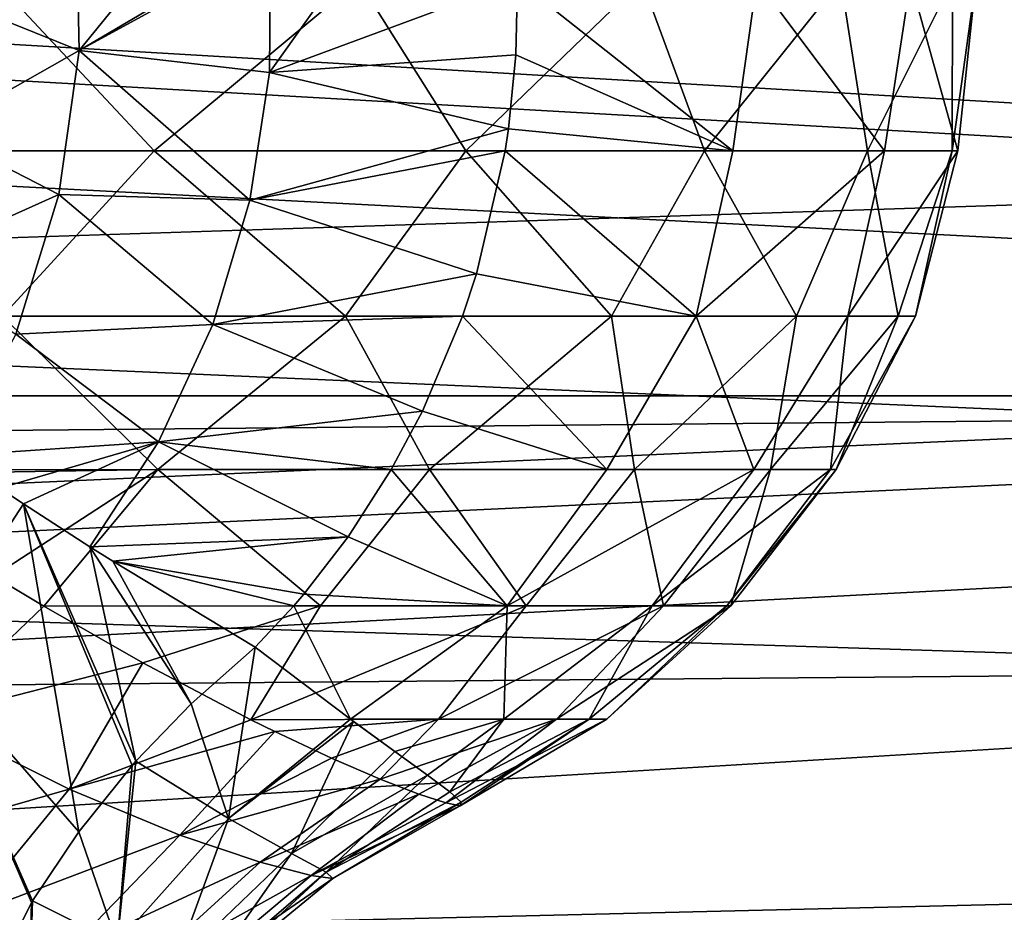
# Model space of a CAD drawing. Header units: millimetres. Extents: x -100 to 100, y -64 to 136.
# Tile 517 of 530: x 12.42 to 14.62, y 76.95 to 78.95. Entities that reach past the tile are written whole.
import ezdxf

# ---------------------------------------------------------------- set-up
doc = ezdxf.new("R2010")
doc.units = ezdxf.units.MM
doc.header["$LTSCALE"] = 159.143519
for name, color, linetype in [('240', 7, 'CONTINUOUS'), ('241', 7, 'CONTINUOUS'), ('242', 7, 'CONTINUOUS'), ('243', 7, 'CONTINUOUS'), ('255', 7, 'CONTINUOUS'), ('275', 7, 'CONTINUOUS'), ('281', 7, 'CONTINUOUS'), ('397', 7, 'CONTINUOUS'), ('407', 7, 'CONTINUOUS'), ('412', 7, 'CONTINUOUS'), ('437', 7, 'CONTINUOUS')]:
    doc.layers.add(name, color=color, linetype=linetype)

msp = doc.modelspace()

# ---------------------------------------------------------------- linework, layer by layer
at = {"layer": '240', "color": 7, "linetype": 'CONTINUOUS', "true_color": 0x8c979c}
for points in [[(12.5428, 79.1975, 8.5012), (12.2516, 78.9978, 10.0995), (12.5489, 78.8781, 8.5018), (12.5428, 79.1975, 8.5012)], [(12.7693, 79.149, 7.6275), (12.5428, 79.1975, 8.5012), (12.5489, 78.8781, 8.5018), (12.7693, 79.149, 7.6275)], [(12.9524, 79.1164, 7.0126), (12.7693, 79.149, 7.6275), (12.5489, 78.8781, 8.5018), (12.9524, 79.1164, 7.0126)], [(12.9781, 79.1121, 6.9313), (12.9524, 79.1164, 7.0126), (12.5489, 78.8781, 8.5018), (12.9781, 79.1121, 6.9313)], [(12.9781, 79.1121, 6.9313), (12.5489, 78.8781, 8.5018), (12.9754, 78.8282, 6.9258), (12.9781, 79.1121, 6.9313)], [(13.1577, 79.0845, 6.3904), (12.9781, 79.1121, 6.9313), (12.9754, 78.8282, 6.9258), (13.1577, 79.0845, 6.3904)], [(13.5315, 79.0349, 5.3873), (13.1577, 79.0845, 6.3904), (12.9754, 78.8282, 6.9258), (13.5315, 79.0349, 5.3873)], [(13.5315, 79.0349, 5.3873), (12.9754, 78.8282, 6.9258), (13.5277, 78.8681, 5.3858), (13.5315, 79.0349, 5.3873)], [(12.2516, 78.9978, 10.0995), (12.2286, 78.6959, 10.0961), (12.5489, 78.8781, 8.5018), (12.2516, 78.9978, 10.0995)], [(12.5489, 78.8781, 8.5018), (12.2286, 78.6959, 10.0961), (12.5037, 78.5553, 8.4914), (12.5489, 78.8781, 8.5018)], [(12.5489, 78.8781, 8.5018), (12.5037, 78.5553, 8.4914), (12.9319, 78.5424, 6.9121), (12.5489, 78.8781, 8.5018)], [(12.9754, 78.8282, 6.9258), (12.5489, 78.8781, 8.5018), (12.9319, 78.5424, 6.9121), (12.9754, 78.8282, 6.9258)], [(13.5277, 78.8681, 5.3858), (12.9754, 78.8282, 6.9258), (13.511, 78.7019, 5.3792), (13.5277, 78.8681, 5.3858)], [(12.9754, 78.8282, 6.9258), (12.9319, 78.5424, 6.9121), (13.511, 78.7019, 5.3792), (12.9754, 78.8282, 6.9258)], [(12.2286, 78.6959, 10.0961), (12.1607, 78.4009, 10.0862), (12.5037, 78.5553, 8.4914), (12.2286, 78.6959, 10.0961)], [(13.511, 78.7019, 5.3792), (12.9319, 78.5424, 6.9121), (13.5036, 78.6533, 5.3762), (13.511, 78.7019, 5.3792)], [(13.5036, 78.6533, 5.3762), (12.9319, 78.5424, 6.9121), (13.4393, 78.377, 5.3506), (13.5036, 78.6533, 5.3762)], [(12.5037, 78.5553, 8.4914), (12.1607, 78.4009, 10.0862), (12.4071, 78.242, 8.4691), (12.5037, 78.5553, 8.4914)], [(12.5037, 78.5553, 8.4914), (12.4071, 78.242, 8.4691), (12.8484, 78.2636, 6.8858), (12.5037, 78.5553, 8.4914)], [(12.9319, 78.5424, 6.9121), (12.5037, 78.5553, 8.4914), (12.8484, 78.2636, 6.8858), (12.9319, 78.5424, 6.9121)], [(12.9319, 78.5424, 6.9121), (12.8484, 78.2636, 6.8858), (13.4393, 78.377, 5.3506), (12.9319, 78.5424, 6.9121)], [(13.4393, 78.377, 5.3506), (12.8484, 78.2636, 6.8858), (13.4081, 78.2825, 5.3382), (13.4393, 78.377, 5.3506)], [(12.8484, 78.2636, 6.8858), (12.4071, 78.242, 8.4691), (12.7273, 78.0007, 6.8476), (12.8484, 78.2636, 6.8858)], [(12.8484, 78.2636, 6.8858), (12.7273, 78.0007, 6.8476), (13.3184, 78.0696, 5.3025), (12.8484, 78.2636, 6.8858)], [(13.4081, 78.2825, 5.3382), (12.8484, 78.2636, 6.8858), (13.3184, 78.0696, 5.3025), (13.4081, 78.2825, 5.3382)], [(12.4071, 78.242, 8.4691), (12.2627, 77.9691, 8.4862), (12.7273, 78.0007, 6.8476), (12.4071, 78.242, 8.4691)], [(13.3184, 78.0696, 5.3025), (12.7273, 78.0007, 6.8476), (13.2483, 77.9383, 5.2746), (13.3184, 78.0696, 5.3025)], [(12.2627, 77.9691, 8.4862), (12.3706, 77.897, 7.8541), (12.7273, 78.0007, 6.8476), (12.2627, 77.9691, 8.4862)], [(12.7273, 78.0007, 6.8476), (12.3706, 77.897, 7.8541), (12.4247, 77.8617, 7.5608), (12.7273, 78.0007, 6.8476)], [(12.5732, 77.7656, 6.808), (12.7273, 78.0007, 6.8476), (12.4247, 77.8617, 7.5608), (12.5732, 77.7656, 6.808)], [(12.7273, 78.0007, 6.8476), (12.5732, 77.7656, 6.808), (13.1517, 77.788, 5.2361), (12.7273, 78.0007, 6.8476)], [(13.2483, 77.9383, 5.2746), (12.7273, 78.0007, 6.8476), (13.1517, 77.788, 5.2361), (13.2483, 77.9383, 5.2746)], [(12.5732, 77.7656, 6.808), (12.6249, 77.7331, 6.5617), (13.1517, 77.788, 5.2361), (12.5732, 77.7656, 6.808)], [(13.1517, 77.788, 5.2361), (12.6249, 77.7331, 6.5617), (13.0525, 77.6594, 5.1966), (13.1517, 77.788, 5.2361)], [(13.0525, 77.6594, 5.1966), (12.6249, 77.7331, 6.5617), (13.0303, 77.6333, 5.1878), (13.0525, 77.6594, 5.1966)], [(13.0303, 77.6333, 5.1878), (12.6249, 77.7331, 6.5617), (12.9438, 77.5402, 5.1533), (13.0303, 77.6333, 5.1878)]]:
    msp.add_3dface(points, dxfattribs=at)
at = {"layer": '241', "color": 7, "linetype": 'CONTINUOUS', "true_color": 0x8c979c}
for points in [[(12.4247, 77.8617, 7.5608), (12.3706, 77.897, 7.8541), (12.2035, 77.5214, 7.6294), (12.4247, 77.8617, 7.5608)], [(12.4247, 77.8617, 7.5608), (12.2035, 77.5214, 7.6294), (12.5482, 77.1261, 5.2453), (12.4247, 77.8617, 7.5608)], [(12.5732, 77.7656, 6.808), (12.4247, 77.8617, 7.5608), (12.6763, 77.2848, 5.21), (12.5732, 77.7656, 6.808)], [(12.6763, 77.2848, 5.21), (12.4247, 77.8617, 7.5608), (12.6677, 77.2751, 5.2122), (12.6763, 77.2848, 5.21)], [(12.6677, 77.2751, 5.2122), (12.4247, 77.8617, 7.5608), (12.5482, 77.1261, 5.2453), (12.6677, 77.2751, 5.2122)], [(12.6249, 77.7331, 6.5617), (12.5732, 77.7656, 6.808), (12.8, 77.4135, 5.1815), (12.6249, 77.7331, 6.5617)], [(12.8, 77.4135, 5.1815), (12.5732, 77.7656, 6.808), (12.6763, 77.2848, 5.21), (12.8, 77.4135, 5.1815)], [(12.9438, 77.5402, 5.1533), (12.6249, 77.7331, 6.5617), (12.8, 77.4135, 5.1815), (12.9438, 77.5402, 5.1533)], [(12.5482, 77.1261, 5.2453), (12.2035, 77.5214, 7.6294), (12.4445, 76.9715, 5.2797), (12.5482, 77.1261, 5.2453)], [(12.4445, 76.9715, 5.2797), (12.2035, 77.5214, 7.6294), (12.4422, 76.9678, 5.2806), (12.4445, 76.9715, 5.2797)], [(12.4422, 76.9678, 5.2806), (12.2035, 77.5214, 7.6294), (12.2739, 76.6277, 5.3563), (12.4422, 76.9678, 5.2806)]]:
    msp.add_3dface(points, dxfattribs=at)
at = {"layer": '242', "color": 7, "linetype": 'CONTINUOUS', "true_color": 0x8c979c}
for points in [[(12.47, 77.6322, -6.4164), (12.2081, 77.3815, -6.5057), (12.357, 77.6995, -6.7578), (12.47, 77.6322, -6.4164)], [(12.6921, 77.5053, -5.6519), (12.2081, 77.3815, -6.5057), (12.47, 77.6322, -6.4164), (12.6921, 77.5053, -5.6519)], [(12.9438, 77.5402, 5.1533), (12.8, 77.4135, 5.1815), (12.8837, 77.1562, 3.9556), (12.9438, 77.5402, 5.1533)], [(12.9438, 77.5402, 5.1533), (12.8837, 77.1562, 3.9556), (13.1572, 77.3788, 3.9452), (12.9438, 77.5402, 5.1533)], [(12.5265, 77.2222, -5.2872), (12.2081, 77.3815, -6.5057), (12.6921, 77.5053, -5.6519), (12.5265, 77.2222, -5.2872)], [(12.9342, 77.3775, -4.6188), (12.5265, 77.2222, -5.2872), (12.6921, 77.5053, -5.6519), (12.9342, 77.3775, -4.6188)], [(12.8, 77.4135, 5.1815), (12.6763, 77.2848, 5.21), (12.8837, 77.1562, 3.9556), (12.8, 77.4135, 5.1815)], [(12.2081, 77.3815, -6.5057), (12.5265, 77.2222, -5.2872), (11.997, 77.0694, -6.5684), (12.2081, 77.3815, -6.5057)], [(12.9873, 77.3512, -4.351), (12.5265, 77.2222, -5.2872), (12.9342, 77.3775, -4.6188), (12.9873, 77.3512, -4.351)], [(13.1572, 77.3788, 3.9452), (12.8837, 77.1562, 3.9556), (13.1643, 77.3736, 3.8959), (13.1572, 77.3788, 3.9452)], [(12.8837, 77.1562, 3.9556), (13.0249, 77.0777, 2.6553), (13.1643, 77.3736, 3.8959), (12.8837, 77.1562, 3.9556)], [(13.1643, 77.3736, 3.8959), (13.0249, 77.0777, 2.6553), (13.2564, 77.3065, 3.1637), (13.1643, 77.3736, 3.8959)], [(12.7746, 77.1188, -4.0181), (12.5265, 77.2222, -5.2872), (12.9873, 77.3512, -4.351), (12.7746, 77.1188, -4.0181)], [(13.1146, 77.2915, -3.6179), (12.7746, 77.1188, -4.0181), (12.9873, 77.3512, -4.351), (13.1146, 77.2915, -3.6179)], [(13.2564, 77.3065, 3.1637), (13.0249, 77.0777, 2.6553), (13.3296, 77.2536, 2.3753), (13.2564, 77.3065, 3.1637)], [(12.6677, 77.2751, 5.2122), (12.5482, 77.1261, 5.2453), (12.6343, 76.8771, 3.9995), (12.6677, 77.2751, 5.2122)], [(12.6763, 77.2848, 5.21), (12.6677, 77.2751, 5.2122), (12.6343, 76.8771, 3.9995), (12.6763, 77.2848, 5.21)], [(12.8837, 77.1562, 3.9556), (12.6763, 77.2848, 5.21), (12.6343, 76.8771, 3.9995), (12.8837, 77.1562, 3.9556)], [(13.2236, 77.2447, -2.8318), (12.7746, 77.1188, -4.0181), (13.1146, 77.2915, -3.6179), (13.2236, 77.2447, -2.8318)], [(13.0249, 77.0777, 2.6553), (13.1024, 77.0363, 1.3232), (13.3296, 77.2536, 2.3753), (13.0249, 77.0777, 2.6553)], [(13.3296, 77.2536, 2.3753), (13.1024, 77.0363, 1.3232), (13.3801, 77.2158, 1.5409), (13.3296, 77.2536, 2.3753)], [(12.9551, 77.0581, -2.71), (12.7746, 77.1188, -4.0181), (13.2236, 77.2447, -2.8318), (12.9551, 77.0581, -2.71)], [(13.3104, 77.2112, -1.9967), (12.9551, 77.0581, -2.71), (13.2236, 77.2447, -2.8318), (13.3104, 77.2112, -1.9967)], [(12.5265, 77.2222, -5.2872), (12.2925, 76.9362, -5.3238), (11.997, 77.0694, -6.5684), (12.5265, 77.2222, -5.2872)], [(12.5265, 77.2222, -5.2872), (12.7746, 77.1188, -4.0181), (12.2925, 76.9362, -5.3238), (12.5265, 77.2222, -5.2872)], [(13.0692, 77.0283, -1.3752), (12.9551, 77.0581, -2.71), (13.3104, 77.2112, -1.9967), (13.0692, 77.0283, -1.3752)], [(13.3711, 77.1912, -1.1216), (13.0692, 77.0283, -1.3752), (13.3104, 77.2112, -1.9967), (13.3711, 77.1912, -1.1216)], [(13.3801, 77.2158, 1.5409), (13.1024, 77.0363, 1.3232), (13.4051, 77.193, 0.6707), (13.3801, 77.2158, 1.5409)], [(13.4027, 77.1848, -0.224), (13.0692, 77.0283, -1.3752), (13.3711, 77.1912, -1.1216), (13.4027, 77.1848, -0.224)], [(13.1174, 77.0215, -0.026), (13.0692, 77.0283, -1.3752), (13.4027, 77.1848, -0.224), (13.1174, 77.0215, -0.026)], [(13.1024, 77.0363, 1.3232), (13.1174, 77.0215, -0.026), (13.4051, 77.193, 0.6707), (13.1024, 77.0363, 1.3232)], [(13.4051, 77.193, 0.6707), (13.1174, 77.0215, -0.026), (13.4027, 77.1848, -0.224), (13.4051, 77.193, 0.6707)], [(12.8837, 77.1562, 3.9556), (12.6343, 76.8771, 3.9995), (12.7634, 76.8271, 2.6825), (12.8837, 77.1562, 3.9556)], [(13.0249, 77.0777, 2.6553), (12.8837, 77.1562, 3.9556), (12.7634, 76.8271, 2.6825), (13.0249, 77.0777, 2.6553)], [(12.7746, 77.1188, -4.0181), (12.5231, 76.8584, -4.0374), (12.2925, 76.9362, -5.3238), (12.7746, 77.1188, -4.0181)], [(12.5482, 77.1261, 5.2453), (12.4445, 76.9715, 5.2797), (12.6343, 76.8771, 3.9995), (12.5482, 77.1261, 5.2453)], [(12.7746, 77.1188, -4.0181), (12.9551, 77.0581, -2.71), (12.5231, 76.8584, -4.0374), (12.7746, 77.1188, -4.0181)], [(13.0249, 77.0777, 2.6553), (12.7634, 76.8271, 2.6825), (12.8338, 76.8052, 1.3389), (13.0249, 77.0777, 2.6553)], [(13.1024, 77.0363, 1.3232), (13.0249, 77.0777, 2.6553), (12.8338, 76.8052, 1.3389), (13.1024, 77.0363, 1.3232)], [(12.9551, 77.0581, -2.71), (12.6918, 76.8187, -2.7181), (12.5231, 76.8584, -4.0374), (12.9551, 77.0581, -2.71)], [(12.9551, 77.0581, -2.71), (13.0692, 77.0283, -1.3752), (12.6918, 76.8187, -2.7181), (12.9551, 77.0581, -2.71)], [(13.0692, 77.0283, -1.3752), (12.7994, 76.8021, -1.3755), (12.6918, 76.8187, -2.7181), (13.0692, 77.0283, -1.3752)], [(13.0692, 77.0283, -1.3752), (13.1174, 77.0215, -0.026), (12.7994, 76.8021, -1.3755), (13.0692, 77.0283, -1.3752)], [(13.1024, 77.0363, 1.3232), (12.8338, 76.8052, 1.3389), (12.8461, 76.7987, -0.0191), (13.1024, 77.0363, 1.3232)], [(13.1174, 77.0215, -0.026), (13.1024, 77.0363, 1.3232), (12.8461, 76.7987, -0.0191), (13.1174, 77.0215, -0.026)], [(13.1174, 77.0215, -0.026), (12.8461, 76.7987, -0.0191), (12.7994, 76.8021, -1.3755), (13.1174, 77.0215, -0.026)], [(12.4422, 76.9678, 5.2806), (12.2739, 76.6277, 5.3563), (12.4309, 76.5444, 4.0499), (12.4422, 76.9678, 5.2806)], [(12.4445, 76.9715, 5.2797), (12.4422, 76.9678, 5.2806), (12.4309, 76.5444, 4.0499), (12.4445, 76.9715, 5.2797)], [(12.4445, 76.9715, 5.2797), (12.4309, 76.5444, 4.0499), (12.6343, 76.8771, 3.9995), (12.4445, 76.9715, 5.2797)]]:
    msp.add_3dface(points, dxfattribs=at)
at = {"layer": '243', "color": 7, "linetype": 'CONTINUOUS', "true_color": 0x8c979c}
for points in [[(12.7174, 78.6533, -7.0371), (11.8635, 78.6533, -8.397), (12.3599, 79.0349, -7.7043), (12.7174, 78.6533, -7.0371)], [(13.175, 79.0349, -6.2084), (12.7174, 78.6533, -7.0371), (12.3599, 79.0349, -7.7043), (13.175, 79.0349, -6.2084)], [(13.416, 78.6533, -5.5912), (12.7174, 78.6533, -7.0371), (13.175, 79.0349, -6.2084), (13.416, 78.6533, -5.5912)], [(13.8098, 79.0349, -4.6275), (13.416, 78.6533, -5.5912), (13.175, 79.0349, -6.2084), (13.8098, 79.0349, -4.6275)], [(13.9509, 78.6533, -4.0772), (13.416, 78.6533, -5.5912), (13.8098, 79.0349, -4.6275), (13.9509, 78.6533, -4.0772)], [(13.5315, 79.0349, 5.3873), (13.5277, 78.8681, 5.3858), (14.0143, 78.6533, 3.8538), (13.5315, 79.0349, 5.3873)], [(13.5315, 79.0349, 5.3873), (14.0143, 78.6533, 3.8538), (14.068, 79.0349, 3.7704), (13.5315, 79.0349, 5.3873)], [(14.2557, 79.0349, -2.9832), (13.9509, 78.6533, -4.0772), (13.8098, 79.0349, -4.6275), (14.2557, 79.0349, -2.9832)], [(14.3156, 78.6533, -2.5133), (13.9509, 78.6533, -4.0772), (14.2557, 79.0349, -2.9832), (14.3156, 78.6533, -2.5133)], [(14.0143, 78.6533, 3.8538), (14.3539, 78.6533, 2.2843), (14.068, 79.0349, 3.7704), (14.0143, 78.6533, 3.8538)], [(14.068, 79.0349, 3.7704), (14.3539, 78.6533, 2.2843), (14.412, 79.0349, 2.1019), (14.068, 79.0349, 3.7704)], [(14.5065, 79.0349, -1.2982), (14.3156, 78.6533, -2.5133), (14.2557, 79.0349, -2.9832), (14.5065, 79.0349, -1.2982)], [(14.5054, 78.6533, -0.9188), (14.3156, 78.6533, -2.5133), (14.5065, 79.0349, -1.2982), (14.5054, 78.6533, -0.9188)], [(14.3539, 78.6533, 2.2843), (14.5183, 78.6533, 0.687), (14.412, 79.0349, 2.1019), (14.3539, 78.6533, 2.2843)], [(14.412, 79.0349, 2.1019), (14.5183, 78.6533, 0.687), (14.5589, 79.0349, 0.4046), (14.412, 79.0349, 2.1019)], [(14.5183, 78.6533, 0.687), (14.5054, 78.6533, -0.9188), (14.5589, 79.0349, 0.4046), (14.5183, 78.6533, 0.687)], [(14.5589, 79.0349, 0.4046), (14.5054, 78.6533, -0.9188), (14.5065, 79.0349, -1.2982), (14.5589, 79.0349, 0.4046)], [(13.5277, 78.8681, 5.3858), (13.511, 78.7019, 5.3792), (14.0143, 78.6533, 3.8538), (13.5277, 78.8681, 5.3858)], [(13.511, 78.7019, 5.3792), (13.5036, 78.6533, 5.3762), (14.0143, 78.6533, 3.8538), (13.511, 78.7019, 5.3792)], [(11.8635, 78.6533, -8.397), (12.7174, 78.6533, -7.0371), (12.3773, 78.2825, -7.4212), (11.8635, 78.6533, -8.397)], [(12.3773, 78.2825, -7.4212), (12.7174, 78.6533, -7.0371), (13.1464, 78.2825, -5.9536), (12.3773, 78.2825, -7.4212)], [(12.7174, 78.6533, -7.0371), (13.416, 78.6533, -5.5912), (13.1464, 78.2825, -5.9536), (12.7174, 78.6533, -7.0371)], [(13.1464, 78.2825, -5.9536), (13.416, 78.6533, -5.5912), (13.7422, 78.2825, -4.4074), (13.1464, 78.2825, -5.9536)], [(13.416, 78.6533, -5.5912), (13.9509, 78.6533, -4.0772), (13.7422, 78.2825, -4.4074), (13.416, 78.6533, -5.5912)], [(13.5036, 78.6533, 5.3762), (13.4393, 78.377, 5.3506), (13.9316, 78.2825, 3.7661), (13.5036, 78.6533, 5.3762)], [(14.0143, 78.6533, 3.8538), (13.5036, 78.6533, 5.3762), (13.9316, 78.2825, 3.7661), (14.0143, 78.6533, 3.8538)], [(13.7422, 78.2825, -4.4074), (13.9509, 78.6533, -4.0772), (14.1568, 78.2825, -2.8032), (13.7422, 78.2825, -4.4074)], [(14.3539, 78.6533, 2.2843), (14.0143, 78.6533, 3.8538), (13.9316, 78.2825, 3.7661), (14.3539, 78.6533, 2.2843)], [(14.2714, 78.2825, 2.1444), (14.3539, 78.6533, 2.2843), (13.9316, 78.2825, 3.7661), (14.2714, 78.2825, 2.1444)], [(13.9509, 78.6533, -4.0772), (14.3156, 78.6533, -2.5133), (14.1568, 78.2825, -2.8032), (13.9509, 78.6533, -4.0772)], [(14.1568, 78.2825, -2.8032), (14.3156, 78.6533, -2.5133), (14.3848, 78.2825, -1.162), (14.1568, 78.2825, -2.8032)], [(14.5183, 78.6533, 0.687), (14.3539, 78.6533, 2.2843), (14.2714, 78.2825, 2.1444), (14.5183, 78.6533, 0.687)], [(14.4232, 78.2825, 0.4944), (14.5183, 78.6533, 0.687), (14.2714, 78.2825, 2.1444), (14.4232, 78.2825, 0.4944)], [(14.3156, 78.6533, -2.5133), (14.5054, 78.6533, -0.9188), (14.3848, 78.2825, -1.162), (14.3156, 78.6533, -2.5133)], [(14.3848, 78.2825, -1.162), (14.5054, 78.6533, -0.9188), (14.4232, 78.2825, 0.4944), (14.3848, 78.2825, -1.162)], [(14.5054, 78.6533, -0.9188), (14.5183, 78.6533, 0.687), (14.4232, 78.2825, 0.4944), (14.5054, 78.6533, -0.9188)], [(13.4393, 78.377, 5.3506), (13.4081, 78.2825, 5.3382), (13.9316, 78.2825, 3.7661), (13.4393, 78.377, 5.3506)], [(11.973, 77.9382, -7.745), (12.3773, 78.2825, -7.4212), (12.7255, 77.9383, -6.4342), (11.973, 77.9382, -7.745)], [(12.3773, 78.2825, -7.4212), (13.1464, 78.2825, -5.9536), (12.7255, 77.9383, -6.4342), (12.3773, 78.2825, -7.4212)], [(12.7255, 77.9383, -6.4342), (13.1464, 78.2825, -5.9536), (13.3343, 77.9383, -5.0534), (12.7255, 77.9383, -6.4342)], [(13.1464, 78.2825, -5.9536), (13.7422, 78.2825, -4.4074), (13.3343, 77.9383, -5.0534), (13.1464, 78.2825, -5.9536)], [(13.4081, 78.2825, 5.3382), (13.3184, 78.0696, 5.3025), (13.7315, 77.9383, 3.8449), (13.4081, 78.2825, 5.3382)], [(13.3343, 77.9383, -5.0534), (13.7422, 78.2825, -4.4074), (13.7936, 77.9383, -3.6159), (13.3343, 77.9383, -5.0534)], [(13.9316, 78.2825, 3.7661), (13.4081, 78.2825, 5.3382), (13.7315, 77.9383, 3.8449), (13.9316, 78.2825, 3.7661)], [(14.061, 77.9383, 2.3723), (13.9316, 78.2825, 3.7661), (13.7315, 77.9383, 3.8449), (14.061, 77.9383, 2.3723)], [(13.7422, 78.2825, -4.4074), (14.1568, 78.2825, -2.8032), (13.7936, 77.9383, -3.6159), (13.7422, 78.2825, -4.4074)], [(13.7936, 77.9383, -3.6159), (14.1568, 78.2825, -2.8032), (14.0985, 77.9383, -2.1379), (13.7936, 77.9383, -3.6159)], [(14.2714, 78.2825, 2.1444), (13.9316, 78.2825, 3.7661), (14.061, 77.9383, 2.3723), (14.2714, 78.2825, 2.1444)], [(14.2329, 77.9383, 0.873), (14.2714, 78.2825, 2.1444), (14.061, 77.9383, 2.3723), (14.2329, 77.9383, 0.873)], [(14.1568, 78.2825, -2.8032), (14.3848, 78.2825, -1.162), (14.0985, 77.9383, -2.1379), (14.1568, 78.2825, -2.8032)], [(14.0985, 77.9383, -2.1379), (14.3848, 78.2825, -1.162), (14.2455, 77.9383, -0.636), (14.0985, 77.9383, -2.1379)], [(14.4232, 78.2825, 0.4944), (14.2714, 78.2825, 2.1444), (14.2329, 77.9383, 0.873), (14.4232, 78.2825, 0.4944)], [(14.2455, 77.9383, -0.636), (14.4232, 78.2825, 0.4944), (14.2329, 77.9383, 0.873), (14.2455, 77.9383, -0.636)], [(14.3848, 78.2825, -1.162), (14.4232, 78.2825, 0.4944), (14.2455, 77.9383, -0.636), (14.3848, 78.2825, -1.162)], [(13.3184, 78.0696, 5.3025), (13.2483, 77.9383, 5.2746), (13.7315, 77.9383, 3.8449), (13.3184, 78.0696, 5.3025)], [(11.991, 77.9268, -7.7038), (11.973, 77.9382, -7.745), (12.7255, 77.9383, -6.4342), (11.991, 77.9268, -7.7038)], [(12.357, 77.6995, -6.7578), (11.991, 77.9268, -7.7038), (12.7255, 77.9383, -6.4342), (12.357, 77.6995, -6.7578)], [(12.47, 77.6322, -6.4164), (12.357, 77.6995, -6.7578), (12.7255, 77.9383, -6.4342), (12.47, 77.6322, -6.4164)], [(12.47, 77.6322, -6.4164), (12.7255, 77.9383, -6.4342), (13.0897, 77.6333, -5.0359), (12.47, 77.6322, -6.4164)], [(12.7255, 77.9383, -6.4342), (13.3343, 77.9383, -5.0534), (13.0897, 77.6333, -5.0359), (12.7255, 77.9383, -6.4342)], [(13.0897, 77.6333, -5.0359), (13.3343, 77.9383, -5.0534), (13.5512, 77.6333, -3.6147), (13.0897, 77.6333, -5.0359)], [(13.2483, 77.9383, 5.2746), (13.1517, 77.788, 5.2361), (13.5082, 77.6333, 3.772), (13.2483, 77.9383, 5.2746)], [(13.7315, 77.9383, 3.8449), (13.2483, 77.9383, 5.2746), (13.5082, 77.6333, 3.772), (13.7315, 77.9383, 3.8449)], [(13.3343, 77.9383, -5.0534), (13.7936, 77.9383, -3.6159), (13.5512, 77.6333, -3.6147), (13.3343, 77.9383, -5.0534)], [(14.061, 77.9383, 2.3723), (13.7315, 77.9383, 3.8449), (13.5082, 77.6333, 3.772), (14.061, 77.9383, 2.3723)], [(13.8329, 77.6333, 2.3134), (14.061, 77.9383, 2.3723), (13.5082, 77.6333, 3.772), (13.8329, 77.6333, 2.3134)], [(13.5512, 77.6333, -3.6147), (13.7936, 77.9383, -3.6159), (13.8588, 77.6333, -2.1524), (13.5512, 77.6333, -3.6147)], [(13.7936, 77.9383, -3.6159), (14.0985, 77.9383, -2.1379), (13.8588, 77.6333, -2.1524), (13.7936, 77.9383, -3.6159)], [(14.2329, 77.9383, 0.873), (14.061, 77.9383, 2.3723), (13.8329, 77.6333, 2.3134), (14.2329, 77.9383, 0.873)], [(14.0005, 77.6333, 0.8285), (14.2329, 77.9383, 0.873), (13.8329, 77.6333, 2.3134), (14.0005, 77.6333, 0.8285)], [(13.8588, 77.6333, -2.1524), (14.0985, 77.9383, -2.1379), (14.0092, 77.6333, -0.6657), (13.8588, 77.6333, -2.1524)], [(14.2455, 77.9383, -0.636), (14.2329, 77.9383, 0.873), (14.0005, 77.6333, 0.8285), (14.2455, 77.9383, -0.636)], [(14.0092, 77.6333, -0.6657), (14.2455, 77.9383, -0.636), (14.0005, 77.6333, 0.8285), (14.0092, 77.6333, -0.6657)], [(14.0985, 77.9383, -2.1379), (14.2455, 77.9383, -0.636), (14.0092, 77.6333, -0.6657), (14.0985, 77.9383, -2.1379)], [(13.1517, 77.788, 5.2361), (13.0525, 77.6594, 5.1966), (13.5082, 77.6333, 3.772), (13.1517, 77.788, 5.2361)], [(13.0525, 77.6594, 5.1966), (13.0303, 77.6333, 5.1878), (13.5082, 77.6333, 3.772), (13.0525, 77.6594, 5.1966)], [(12.6921, 77.5053, -5.6519), (12.47, 77.6322, -6.4164), (13.0897, 77.6333, -5.0359), (12.6921, 77.5053, -5.6519)], [(12.9342, 77.3775, -4.6188), (12.6921, 77.5053, -5.6519), (13.0897, 77.6333, -5.0359), (12.9342, 77.3775, -4.6188)], [(12.9342, 77.3775, -4.6188), (13.0897, 77.6333, -5.0359), (13.5512, 77.6333, -3.6147), (12.9342, 77.3775, -4.6188)], [(12.9342, 77.3775, -4.6188), (13.5512, 77.6333, -3.6147), (13.3546, 77.379, -3.2156), (12.9342, 77.3775, -4.6188)], [(13.0303, 77.6333, 5.1878), (12.9438, 77.5402, 5.1533), (13.1572, 77.3788, 3.9452), (13.0303, 77.6333, 5.1878)], [(13.0303, 77.6333, 5.1878), (13.1572, 77.3788, 3.9452), (13.5082, 77.6333, 3.772), (13.0303, 77.6333, 5.1878)], [(13.5082, 77.6333, 3.772), (13.1572, 77.3788, 3.9452), (13.5006, 77.379, 2.5335), (13.5082, 77.6333, 3.772)], [(13.5512, 77.6333, -3.6147), (13.8588, 77.6333, -2.1524), (13.3546, 77.379, -3.2156), (13.5512, 77.6333, -3.6147)], [(13.3546, 77.379, -3.2156), (13.8588, 77.6333, -2.1524), (13.6188, 77.379, -1.7921), (13.3546, 77.379, -3.2156)], [(13.8329, 77.6333, 2.3134), (13.5082, 77.6333, 3.772), (13.5006, 77.379, 2.5335), (13.8329, 77.6333, 2.3134)], [(13.6922, 77.379, 1.0985), (13.8329, 77.6333, 2.3134), (13.5006, 77.379, 2.5335), (13.6922, 77.379, 1.0985)], [(13.8588, 77.6333, -2.1524), (14.0092, 77.6333, -0.6657), (13.6188, 77.379, -1.7921), (13.8588, 77.6333, -2.1524)], [(13.6188, 77.379, -1.7921), (14.0092, 77.6333, -0.6657), (13.7318, 77.379, -0.3488), (13.6188, 77.379, -1.7921)], [(14.0005, 77.6333, 0.8285), (13.8329, 77.6333, 2.3134), (13.6922, 77.379, 1.0985), (14.0005, 77.6333, 0.8285)], [(13.7318, 77.379, -0.3488), (14.0005, 77.6333, 0.8285), (13.6922, 77.379, 1.0985), (13.7318, 77.379, -0.3488)], [(14.0092, 77.6333, -0.6657), (14.0005, 77.6333, 0.8285), (13.7318, 77.379, -0.3488), (14.0092, 77.6333, -0.6657)], [(12.9873, 77.3512, -4.351), (12.9342, 77.3775, -4.6188), (13.3546, 77.379, -3.2156), (12.9873, 77.3512, -4.351)], [(13.1146, 77.2915, -3.6179), (12.9873, 77.3512, -4.351), (13.3546, 77.379, -3.2156), (13.1146, 77.2915, -3.6179)], [(13.2236, 77.2447, -2.8318), (13.1146, 77.2915, -3.6179), (13.3546, 77.379, -3.2156), (13.2236, 77.2447, -2.8318)], [(13.1572, 77.3788, 3.9452), (13.2564, 77.3065, 3.1637), (13.5006, 77.379, 2.5335), (13.1572, 77.3788, 3.9452)], [(13.1572, 77.3788, 3.9452), (13.1643, 77.3736, 3.8959), (13.2564, 77.3065, 3.1637), (13.1572, 77.3788, 3.9452)], [(13.3104, 77.2112, -1.9967), (13.2236, 77.2447, -2.8318), (13.6188, 77.379, -1.7921), (13.3104, 77.2112, -1.9967)], [(13.2236, 77.2447, -2.8318), (13.3546, 77.379, -3.2156), (13.6188, 77.379, -1.7921), (13.2236, 77.2447, -2.8318)], [(13.2564, 77.3065, 3.1637), (13.3296, 77.2536, 2.3753), (13.5006, 77.379, 2.5335), (13.2564, 77.3065, 3.1637)], [(13.3711, 77.1912, -1.1216), (13.3104, 77.2112, -1.9967), (13.6188, 77.379, -1.7921), (13.3711, 77.1912, -1.1216)], [(13.3296, 77.2536, 2.3753), (13.3801, 77.2158, 1.5409), (13.5006, 77.379, 2.5335), (13.3296, 77.2536, 2.3753)], [(13.4027, 77.1848, -0.224), (13.3711, 77.1912, -1.1216), (13.7318, 77.379, -0.3488), (13.4027, 77.1848, -0.224)], [(13.3711, 77.1912, -1.1216), (13.6188, 77.379, -1.7921), (13.7318, 77.379, -0.3488), (13.3711, 77.1912, -1.1216)], [(13.3801, 77.2158, 1.5409), (13.4051, 77.193, 0.6707), (13.6922, 77.379, 1.0985), (13.3801, 77.2158, 1.5409)], [(13.3801, 77.2158, 1.5409), (13.6922, 77.379, 1.0985), (13.5006, 77.379, 2.5335), (13.3801, 77.2158, 1.5409)], [(13.4051, 77.193, 0.6707), (13.4027, 77.1848, -0.224), (13.6922, 77.379, 1.0985), (13.4051, 77.193, 0.6707)], [(13.4027, 77.1848, -0.224), (13.7318, 77.379, -0.3488), (13.6922, 77.379, 1.0985), (13.4027, 77.1848, -0.224)]]:
    msp.add_3dface(points, dxfattribs=at)
at = {"layer": '255', "linetype": 'CONTINUOUS'}
for points in [[(12.7593, 69.9003, 25.7), (9.2597, 78.4514, 25.7), (8.0253, 78.0997, 25.7), (12.7593, 69.9003, 25.7)], [(10.4514, 77.2597, 25.7), (9.2597, 78.4514, 25.7), (12.7593, 69.9003, 25.7), (10.4514, 77.2597, 25.7)], [(11.4916, 75.9319, 25.7), (10.4514, 77.2597, 25.7), (12.7593, 69.9003, 25.7), (11.4916, 75.9319, 25.7)]]:
    msp.add_3dface(points, dxfattribs=at)
at = {"layer": '275', "color": 7, "linetype": 'CONTINUOUS', "true_color": 0xffe664}
for points in [[(8.0253, 78.0997, 28.2), (12.7593, 66.0997, 28.2), (12.7593, 69.9003, 28.2), (8.0253, 78.0997, 28.2)], [(12.7593, 66.0997, 28.2), (8.0253, 78.0997, 28.2), (9.5626, 70.5624, 28.2), (12.7593, 66.0997, 28.2)]]:
    msp.add_3dface(points, dxfattribs=at)
at = {"layer": '281', "color": 7, "linetype": 'CONTINUOUS', "true_color": 0xffe664}
for points in [[(12.7593, 69.9003, 25.7), (8.0253, 78.0997, 25.7), (12.7593, 69.9003, 28.2), (12.7593, 69.9003, 25.7)], [(8.0253, 78.0997, 25.7), (8.0253, 78.0997, 28.2), (12.7593, 69.9003, 28.2), (8.0253, 78.0997, 25.7)]]:
    msp.add_3dface(points, dxfattribs=at)
at = {"layer": '397', "color": 7, "linetype": 'CONTINUOUS', "true_color": 0xaaaaaa}
for points in [[(86.6491, 83.6845, 45.7), (7.5837, 78.9868, 45.7), (89.1978, 78.7505, 45.7), (86.6491, 83.6845, 45.7)], [(7.5837, 78.9868, 45.7), (8.8527, 77.9926, 45.7), (89.1978, 78.7505, 45.7), (7.5837, 78.9868, 45.7)], [(8.8527, 77.9926, 45.7), (9.9926, 76.8527, 45.7), (89.1978, 78.7505, 45.7), (8.8527, 77.9926, 45.7)], [(9.9926, 76.8527, 45.7), (10.9868, 75.5836, 45.7), (89.1978, 78.7505, 45.7), (9.9926, 76.8527, 45.7)], [(10.9868, 75.5836, 45.7), (11.8208, 74.2041, 45.7), (89.1978, 78.7505, 45.7), (10.9868, 75.5836, 45.7)], [(89.1978, 78.7505, 45.7), (11.8208, 74.2041, 45.7), (91.4659, 73.6814, 45.7), (89.1978, 78.7505, 45.7)]]:
    msp.add_3dface(points, dxfattribs=at)
at = {"layer": '407', "color": 7, "linetype": 'CONTINUOUS'}
for points in [[(-85.3342, 82.9627, 36.7), (87.8445, 78.1035, 36.7), (-87.8445, 78.1035, 36.7), (-85.3342, 82.9627, 36.7)], [(85.3342, 82.9627, 36.7), (87.8445, 78.1035, 36.7), (-85.3342, 82.9627, 36.7), (85.3342, 82.9627, 36.7)], [(-87.8445, 78.1035, 36.7), (87.8445, 78.1035, 36.7), (0, 77.35, 36.7), (-87.8445, 78.1035, 36.7)], [(87.8445, 78.1035, 36.7), (90.0783, 73.1116, 36.7), (0, 77.35, 36.7), (87.8445, 78.1035, 36.7)], [(0, 77.35, 36.7), (90.0783, 73.1116, 36.7), (1.2204, 77.27, 36.7), (0, 77.35, 36.7)], [(1.2204, 77.27, 36.7), (90.0783, 73.1116, 36.7), (2.42, 77.0314, 36.7), (1.2204, 77.27, 36.7)], [(2.42, 77.0314, 36.7), (90.0783, 73.1116, 36.7), (3.5781, 76.6383, 36.7), (2.42, 77.0314, 36.7)]]:
    msp.add_3dface(points, dxfattribs=at)
at = {"layer": '412', "linetype": 'CONTINUOUS'}
for points in [[(0, 77.35, 36.7427), (57.5181, 79.9352, 36.7427), (-60.2815, 76.0789, 36.7427), (0, 77.35, 36.7427)], [(57.5181, 79.9352, 36.7427), (-57.5181, 79.9352, 36.7427), (-60.2815, 76.0789, 36.7427), (57.5181, 79.9352, 36.7427)], [(0, 77.35, 36.7427), (1.2204, 77.27, 36.7427), (57.5181, 79.9352, 36.7427), (0, 77.35, 36.7427)], [(1.2204, 77.27, 36.7427), (2.42, 77.0314, 36.7427), (57.5181, 79.9352, 36.7427), (1.2204, 77.27, 36.7427)], [(2.42, 77.0314, 36.7427), (3.5781, 76.6383, 36.7427), (57.5181, 79.9352, 36.7427), (2.42, 77.0314, 36.7427)], [(3.5781, 76.6383, 36.7427), (4.675, 76.0973, 36.7427), (57.5181, 79.9352, 36.7427), (3.5781, 76.6383, 36.7427)], [(4.675, 76.0973, 36.7427), (60.2815, 76.0789, 36.7427), (57.5181, 79.9352, 36.7427), (4.675, 76.0973, 36.7427)]]:
    msp.add_3dface(points, dxfattribs=at)
at = {"layer": '437', "color": 7, "linetype": 'CONTINUOUS', "true_color": 0xaaaaaa}
for points in [[(0.7284, 79.5771, 44.7), (57.5181, 79.9352, 44.7), (60.2815, 76.0789, 44.7), (0.7284, 79.5771, 44.7)], [(2.1736, 79.3945, 44.7), (0.7284, 79.5771, 44.7), (60.2815, 76.0789, 44.7), (2.1736, 79.3945, 44.7)], [(3.5846, 79.0323, 44.7), (2.1736, 79.3945, 44.7), (60.2815, 76.0789, 44.7), (3.5846, 79.0323, 44.7)], [(4.9391, 78.496, 44.7), (3.5846, 79.0323, 44.7), (60.2815, 76.0789, 44.7), (4.9391, 78.496, 44.7)], [(6.2156, 77.7942, 44.7), (4.9391, 78.496, 44.7), (60.2815, 76.0789, 44.7), (6.2156, 77.7942, 44.7)], [(7.3941, 76.938, 44.7), (6.2156, 77.7942, 44.7), (60.2815, 76.0789, 44.7), (7.3941, 76.938, 44.7)]]:
    msp.add_3dface(points, dxfattribs=at)

doc.saveas('drawing.dxf')
